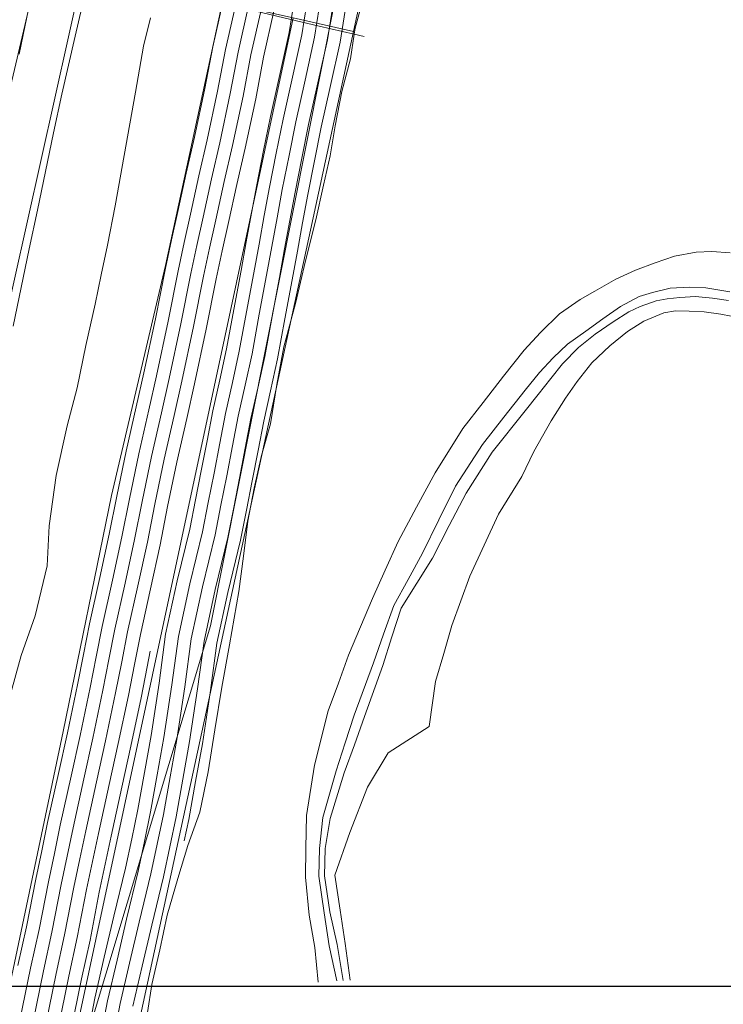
# Model space of a CAD drawing. Header units: metres. Extents: x 250001 to 257773, y 598992 to 609118.
# Tile 351 of 656: x 254942 to 255023, y 600998 to 601112. Entities that reach past the tile are written whole.
import ezdxf
from ezdxf.lldxf.tags import DXFTag

# ---------------------------------------------------------------- set-up
doc = ezdxf.new("R2010")
doc.units = ezdxf.units.M
for name, color, linetype, lineweight in [('B-WE-GR-GRAS-GV', 252, 'Continuous', 13), ('B-WE-GW-GRONDWERKLIJN_KRUIN-G', 252, 'Continuous', 18), ('B-WE-GW-GRONDWERKLIJN_TEEN-G', 90, 'Continuous', 18), ('B-WE-GW-WATERGANG_BODEM-G', 252, 'Continuous', 18), ('B-WE-GW-WATERGANG_INSTEEK-G', 90, 'Continuous', 18), ('B-WE-IE-TERREINAFSCHEIDING_KUNSTMATIG_HEKWERK-G', 252, 'IE-TERREINAFSCHEIDING-KUNSTMATIG', 18), ('B-WE-KG-GRENS_PERCEEL-G', 150, 'KG-PERCEEL', 18), ('B-WE-OG-WATER-GV', 252, 'Continuous', 18), ('B-WE-VH-KANTVERHARDING-G', 60, 'Continuous', 18), ('B-WE-VH-VERHARDING-G', 252, 'Continuous', 18), ('B-WE-VH-VERHARDING_HALFVERHARDING-GV', 252, 'Continuous', 18), ('B-WE-VH-VERHARDING_OPEN-GV', 252, 'Continuous', 18), ('N-WE-VH-VERHARDING_HALFVERHARDING-A', 252, 'Continuous', 18), ('X-XX-AL-REFERENTIE-G', 7, 'Continuous', 18), ('X-XX-AL-TEKENBLAD_DEELKADER-G', 7, 'Continuous', 15)]:
    doc.layers.add(name, color=color, linetype=linetype, lineweight=lineweight)
doc.layers.add('HULPLIJN', color=220, linetype='Continuous', plot=False)
doc.styles.get("Standard").update_dxf_attribs({"font": 'NLCS-ISO.ttf'})
doc.linetypes.add('IE-TERREINAFSCHEIDING-KUNSTMATIG', pattern='A,4,[82,NLCS.shx,S=0.75,R=90,X=0,Y=0],4,-2', length=10)
tags = doc.linetypes.add('KG-PERCEEL', pattern='A,5.5,-2,["P",Standard,S=1.8,R=0,X=-0.5,Y=-0.9],-2,5.5,-2,[5,NLCS.SHX,S=0.75,R=0,X=0,Y=0],-2', length=19).pattern_tags.tags
tags[6] = DXFTag(74, 10)

# ---------------------------------------------------------------- blocks, each defined once
blk = doc.blocks.new('BS2021-132-Xref-KAD-20210617')
at = {"layer": 'B-WE-KG-GRENS_PERCEEL-G', "flags": 128}
blk.add_lwpolyline([(254907.422, 600750.902), (254912, 600815), (254918, 600889), (254964, 601042), (254999, 601218), (255017, 601294), (255020, 601325), (255015, 601354), (255000, 601414), (254968, 601478), (254940, 601559), (254919, 601592), (254834, 601658), (254818, 601666), (254801, 601670), (254760, 601673), (254708, 601664), (254681, 601664), (254664, 601673), (254661.278, 601676.5)], dxfattribs=at)
blk = doc.blocks.new('BS2021-132-Xref-inmeting-2d-20210906')
at = {"layer": 'B-WE-GW-GRONDWERKLIJN_KRUIN-G'}
for points in [[(254940.77, 601033.66), (254942.09, 601038.57), (254943.72, 601043.17), (254945.11, 601048.96), (254945.34, 601053.56), (254946.17, 601059.41), (254947.44, 601065.14), (254948.6, 601069.54), (254949.6, 601074.44), (254950.65, 601079.23), (254951.37, 601082.63), (254952.09, 601086.04), (254952.97, 601090.61), (254954.03, 601096.42), (254954.67, 601100.09), (254955.31, 601103.76), (254956.24, 601109.07), (254957.07, 601112.34)], [(254943.27, 601114.87), (254942.57, 601111.51), (254941.88, 601108.15)]]:
    blk.add_lwpolyline(points, dxfattribs=at)
at = {"layer": 'B-WE-GW-GRONDWERKLIJN_TEEN-G'}
blk.add_lwpolyline([(254941.17, 601076.67), (254942.11, 601081.15), (254943.05, 601085.62), (254943.98, 601090.1), (254944.92, 601094.58), (254945.86, 601099.05), (254946.8, 601103.53), (254947.57, 601106.88), (254948.34, 601110.22), (254949.11, 601113.57)], dxfattribs=at)
at = {"layer": 'B-WE-GW-WATERGANG_BODEM-G'}
for points in [[(254978.61, 601000.91), (254977.73, 601004.99), (254977.13, 601008.8), (254976.53, 601013.04), (254976.59, 601016.24), (254976.98, 601019.82), (254978.51, 601025.24), (254979.56, 601028.46), (254980.61, 601031.68), (254982.86, 601037.73), (254984.02, 601041.04), (254985.18, 601044.34), (254986.84, 601047.37), (254988.5, 601050.4), (254990.4, 601054.28), (254992.31, 601058.17), (254995.46, 601062.99), (254997.93, 601066.14), (255000.39, 601069.28), (255002.02, 601071.3), (255003.6, 601073.03), (255005.28, 601074.6), (255007.4, 601076.11), (255009.37, 601077.51), (255011.39, 601078.94), (255013.58, 601080.13), (255015.09, 601080.57), (255017.14, 601081.06), (255019.38, 601081.19), (255021.28, 601081.11), (255024.04, 601080.65)], [(255023.89, 601079.66), (255022.04, 601079.93), (255020.07, 601080.1), (255018.27, 601080), (255016.79, 601079.83), (255015.51, 601079.61), (255013.68, 601078.97), (255012.35, 601078.33), (255010.55, 601077.19), (255008.46, 601075.76), (255006.56, 601074.21), (255004.71, 601072.31), (255003.35, 601070.64), (255001.9, 601068.79), (255000.37, 601066.89), (254996.57, 601062.1), (254993.55, 601057.36), (254991.6, 601053.6), (254989.65, 601049.84), (254987.85, 601046.94), (254986.06, 601044.05), (254984.98, 601040.73), (254983.91, 601037.41), (254981.8, 601031.5), (254980.63, 601028.24), (254979.47, 601024.99), (254977.85, 601019.72), (254977.24, 601016.23), (254977.18, 601013.08), (254977.8, 601008.91), (254978.63, 601005.11), (254979.33, 601000.96)]]:
    blk.add_lwpolyline(points, dxfattribs=at)
at = {"layer": 'B-WE-GW-WATERGANG_INSTEEK-G'}
for points in [[(254976.44, 601000.77), (254976.06, 601004.77), (254975.4, 601008.53), (254974.98, 601012.93), (254975.04, 601016.27), (254975.11, 601020.06), (254976.02, 601025.89), (254977.59, 601032.15), (254978.78, 601035.38), (254979.97, 601038.61), (254981.35, 601041.89), (254982.74, 601045.18), (254984.21, 601048.46), (254985.68, 601051.75), (254987.82, 601055.73), (254989.96, 601059.71), (254993.17, 601064.82), (254995.53, 601067.85), (254997.89, 601070.88), (255000.25, 601073.91), (255002.15, 601075.96), (255004.36, 601078.11), (255006.76, 601079.78), (255008.43, 601080.72), (255010.87, 601082.1), (255013.14, 601083.14), (255015.43, 601084), (255017.63, 601084.79), (255020.17, 601085.23), (255021.97, 601085.3), (255024.09, 601085.16)], [(254980.14, 601001.01), (254979.56, 601005.23), (254978.99, 601009.09), (254978.36, 601013.16), (254980.11, 601018.09), (254982.14, 601023.34), (254984.54, 601027.3), (254989.29, 601030.34), (254990.02, 601035.55), (254990.96, 601038.8), (254991.91, 601042.05), (254993.99, 601047.76), (254995.65, 601051.34), (254997.3, 601054.91), (254999.99, 601059.28), (255001.38, 601062.17), (255003.38, 601065.71), (255005.06, 601068.33), (255006.4, 601070.26), (255008.09, 601072.43), (255010.16, 601074.42), (255012.22, 601076.06), (255014.12, 601077.26), (255016.43, 601078.24), (255017.76, 601078.44), (255019.36, 601078.42), (255021.08, 601078.32), (255022.99, 601078.07), (255024.19, 601077.84)]]:
    blk.add_lwpolyline(points, dxfattribs=at)
at = {"layer": 'B-WE-IE-TERREINAFSCHEIDING_KUNSTMATIG_HEKWERK-G'}
blk.add_lwpolyline([(254929.86, 601122.21), (254931.06, 601121.91), (254933.37, 601121.4), (254938.49, 601120.28), (254941.03, 601119.72), (254942.57, 601119.38), (254943.57, 601119.16), (254944.12, 601119.02), (254948.7, 601117.81), (254950.03, 601117.52), (254953.19, 601116.81), (254953.19, 601116.56), (254957.1, 601115.69), (254957.12, 601115.98), (254957.92, 601115.76), (254958.18, 601115.69), (254961.31, 601114.98), (254964.91, 601114.07), (254965.38, 601113.97), (254968.42, 601113.31), (254972.48, 601112.36), (254976.55, 601111.4), (254980.62, 601110.45), (254981.76, 601110.18)], dxfattribs=at)
at = {"layer": 'B-WE-VH-KANTVERHARDING-G'}
for points in [[(254956.7, 600997.26), (254957.23, 601000.5), (254958.15, 601004.52), (254958.99, 601008.52), (254960.21, 601012.75), (254961.37, 601016.57), (254962.75, 601020.43), (254963.74, 601025.12), (254964.49, 601029.97), (254965.3, 601034.9), (254966.21, 601039.81), (254967.29, 601045.99), (254967.81, 601050.05), (254968.32, 601054.1), (254969.06, 601057.95), (254969.89, 601061.7), (254970.93, 601065.39), (254971.65, 601069.91), (254972.47, 601074.28), (254973.82, 601079.3), (254974.99, 601084.24), (254976.16, 601089), (254977.06, 601093.01), (254977.84, 601096.4), (254978.42, 601099.87), (254979.17, 601103.85), (254980.18, 601107.61), (254980.62, 601110.45), (254980.73, 601111.15), (254981.8, 601115.16)], [(254941.74, 601002.71), (254942.72, 601007.16), (254943.79, 601012.67), (254944.48, 601015.95), (254945.17, 601019.24), (254946.42, 601024.93), (254947.45, 601029.64), (254948.62, 601035.16), (254949.32, 601038.69), (254950.01, 601042.23), (254951.21, 601047.59), (254952.29, 601052.6), (254953.16, 601057), (254954.25, 601062.23), (254955.42, 601067.33), (254956.3, 601071.27), (254957.64, 601077.54), (254958.79, 601083.39), (254959.5, 601086.67), (254960.22, 601089.94), (254961.19, 601094.38), (254962.13, 601098.55), (254963.35, 601104.18), (254964.25, 601109.01), (254965.38, 601113.97)]]:
    blk.add_lwpolyline(points, dxfattribs=at)
at = {"layer": 'B-WE-VH-VERHARDING-G'}
for points in [[(254975.38, 601115.52), (254974.56, 601110.39), (254973.48, 601105.48), (254972.4, 601100.64), (254971.61, 601096.7), (254970.83, 601092.76), (254970.22, 601089.47), (254969.61, 601086.16), (254969.01, 601082.86), (254968.17, 601078.33), (254967.33, 601073.78), (254966.53, 601070.16), (254965.74, 601066.59), (254965.08, 601063.13), (254964.41, 601059.65), (254963.73, 601056.27), (254963.06, 601052.87), (254961.62, 601046.87), (254960.29, 601040.76), (254959.53, 601035.16), (254958.62, 601029.09), (254957.85, 601024.78), (254957.08, 601020.47), (254956.35, 601017.05), (254955.63, 601013.63), (254954.29, 601008.05), (254953.19, 601003.32), (254952.09, 600998.61), (254950.93, 600992.54)], [(254973.9, 601115.8), (254973.09, 601110.67), (254972.01, 601105.81), (254970.93, 601100.95), (254970.14, 601096.99), (254969.35, 601093.04), (254968.75, 601089.74), (254968.14, 601086.43), (254967.53, 601083.13), (254966.69, 601078.6), (254965.86, 601074.07), (254965.07, 601070.48), (254964.28, 601066.89), (254963.6, 601063.42), (254962.93, 601059.94), (254962.26, 601056.57), (254961.59, 601053.19), (254960.16, 601047.2), (254958.81, 601041.02), (254958.05, 601035.37), (254957.14, 601029.33), (254956.37, 601025.05), (254955.6, 601020.76), (254954.89, 601017.36), (254954.17, 601013.96), (254952.83, 601008.4), (254951.72, 601003.66), (254950.62, 600998.92), (254949.47, 600992.88)], [(254969.88, 601113.44), (254968.66, 601108.09), (254967.76, 601103.29), (254966.53, 601097.58), (254965.58, 601093.41), (254964.62, 601088.98), (254963.9, 601085.7), (254963.19, 601082.48), (254962.04, 601076.63), (254960.7, 601070.31), (254959.81, 601066.33), (254958.64, 601061.27), (254957.57, 601056.1), (254956.7, 601051.69), (254955.6, 601046.62), (254954.42, 601041.3), (254953.73, 601037.82), (254953.03, 601034.26), (254951.85, 601028.69), (254950.82, 601023.97), (254949.57, 601018.3), (254948.88, 601015.03), (254948.2, 601011.78), (254947.13, 601006.25), (254946.14, 601001.77), (254944.91, 600995.73)], [(254968.41, 601113.76), (254967.19, 601108.4), (254966.29, 601103.59), (254965.06, 601097.9), (254964.12, 601093.73), (254963.15, 601089.3), (254962.43, 601086.02), (254961.72, 601082.78), (254960.57, 601076.94), (254959.23, 601070.63), (254958.34, 601066.66), (254957.18, 601061.59), (254956.1, 601056.4), (254955.23, 601051.99), (254954.14, 601046.94), (254952.95, 601041.61), (254952.26, 601038.11), (254951.56, 601034.56), (254950.38, 601029), (254949.35, 601024.29), (254948.1, 601018.61), (254947.41, 601015.34), (254946.73, 601012.08), (254945.66, 601006.55), (254944.67, 601002.08), (254943.44, 600996.04)], [(254966.95, 601114.09), (254965.72, 601108.7), (254964.82, 601103.88), (254963.6, 601098.23), (254962.65, 601094.06), (254961.69, 601089.62), (254960.97, 601086.35), (254960.25, 601083.09), (254959.1, 601077.24), (254957.77, 601070.95), (254956.88, 601067), (254955.71, 601061.91), (254954.63, 601056.7), (254953.76, 601052.3), (254952.67, 601047.27), (254951.48, 601041.92), (254950.79, 601038.4), (254950.09, 601034.86), (254948.91, 601029.32), (254947.88, 601024.61), (254946.63, 601018.93), (254945.95, 601015.65), (254945.26, 601012.37), (254944.19, 601006.86), (254943.2, 601002.39), (254941.97, 600996.36)], [(254976.85, 601115.25), (254976.04, 601110.11), (254974.94, 601105.16), (254973.87, 601100.33), (254973.08, 601096.41), (254972.3, 601092.48), (254971.7, 601089.2), (254971.09, 601085.89), (254970.48, 601082.58), (254969.64, 601078.05), (254968.8, 601073.48), (254968, 601069.84), (254967.21, 601066.28), (254966.55, 601062.85), (254965.88, 601059.37), (254965.21, 601055.98), (254964.52, 601052.55), (254963.08, 601046.53), (254961.77, 601040.5), (254961.02, 601034.94), (254960.1, 601028.85), (254959.32, 601024.52), (254958.55, 601020.19), (254957.82, 601016.74), (254957.09, 601013.3), (254955.75, 601007.71), (254954.65, 601002.98), (254953.56, 600998.3), (254952.4, 600992.19)], [(254978.33, 601114.98), (254977.51, 601109.83), (254976.4, 601104.83), (254975.34, 601100.02), (254974.56, 601096.11), (254973.77, 601092.2), (254973.17, 601088.92), (254972.57, 601085.62), (254971.96, 601082.31), (254971.12, 601077.78), (254970.27, 601073.18), (254969.46, 601069.51), (254968.68, 601065.98), (254968.02, 601062.56), (254967.35, 601059.08), (254966.68, 601055.69), (254965.99, 601052.22), (254964.54, 601046.2), (254963.25, 601040.24), (254962.5, 601034.73), (254961.58, 601028.6), (254960.8, 601024.25), (254960.02, 601019.9), (254959.29, 601016.43), (254958.56, 601012.96), (254957.21, 601007.36), (254956.11, 601002.64), (254955.03, 600997.99)], [(254971.34, 601113.12), (254970.13, 601107.79), (254969.23, 601102.99), (254967.99, 601097.26), (254967.05, 601093.08), (254966.08, 601088.66), (254965.36, 601085.38), (254964.66, 601082.17), (254963.51, 601076.33), (254962.16, 601069.99), (254961.27, 601066), (254960.11, 601060.95), (254959.04, 601055.81), (254958.17, 601051.39), (254957.07, 601046.3), (254955.89, 601040.99), (254955.2, 601037.53), (254954.5, 601033.96), (254953.31, 601028.37), (254952.28, 601023.65), (254951.03, 601017.98), (254950.35, 601014.73), (254949.67, 601011.48), (254948.6, 601005.94), (254947.61, 601001.46), (254946.37, 600995.42)], [(254979.81, 601114.71), (254978.99, 601109.55), (254977.87, 601104.51), (254976.8, 601099.71), (254976.03, 601095.82), (254975.25, 601091.91), (254974.65, 601088.65), (254974.04, 601085.35), (254973.43, 601082.04), (254972.59, 601077.51), (254971.74, 601072.88), (254970.93, 601069.19), (254970.15, 601065.67), (254969.5, 601062.28), (254968.82, 601058.79), (254968.15, 601055.4), (254967.45, 601051.9), (254966.01, 601045.86), (254964.73, 601039.98), (254963.99, 601034.52), (254963.06, 601028.36), (254962.28, 601023.99), (254961.49, 601019.61), (254960.97, 601017.11)], [(254957.04, 601039.08), (254956.67, 601037.24), (254955.97, 601033.66), (254954.78, 601028.06), (254953.75, 601023.32), (254952.5, 601017.67), (254951.82, 601014.42), (254951.14, 601011.19), (254950.07, 601005.64), (254949.07, 601001.15), (254947.84, 600995.11), (254946.56, 600989.29), (254945.41, 600983.99), (254945.4, 600983.97)]]:
    blk.add_lwpolyline(points, dxfattribs=at)
blk = doc.blocks.new('BS2021-132-Xref-BGT-GRIJS-20210617-aangepast')
at = {"layer": 'B-WE-GR-GRAS-GV', "flags": 128}
blk.add_lwpolyline([(254894.29, 600898.348), (254898.811, 600908.225), (254906.112, 600942.895), (254916.983, 600994.193), (254924.832, 601031.763), (254932.794, 601067.265), (254940.137, 601101.296), (254944.134, 601118.419)], dxfattribs=at)
for points in [[(254934.897, 601053.385), (254949.169, 601117.292), (254944.134, 601118.419), (254940.137, 601101.296), (254932.794, 601067.265), (254924.832, 601031.763), (254916.983, 600994.193), (254906.112, 600942.895), (254898.811, 600908.225), (254901.022, 600913.056), (254904.083, 600911.655), (254906.482, 600921.422), (254908.812, 600929.986), (254919.795, 600981.23)], [(254965.284, 601113.685), (254949.169, 601117.292), (254934.897, 601053.385), (254919.795, 600981.23), (254908.812, 600929.986), (254906.482, 600921.422), (254904.083, 600911.655), (254898.523, 600883.56), (254892.603, 600855.785), (254891.097, 600845.539), (254888.367, 600831.489), (254884.764, 600808.209), (254880.998, 600778.666), (254879.745, 600767.366), (254883.359, 600766.965), (254888.043, 600766.446), (254895.445, 600765.624), (254896.123, 600772.212), (254900.033, 600800.222), (254908.024, 600843.964), (254923.755, 600919.584), (254946.949, 601029.791), (254952.565, 601057.086), (254958.784, 601083.716)]]:
    blk.add_lwpolyline(points, close=True, dxfattribs=at)
at = {"layer": 'B-WE-OG-WATER-GV', "flags": 128}
blk.add_lwpolyline([(254989.148, 601150.539), (254980.546, 601110.781), (254947.2, 600956.652), (254914.197, 600798.194)], dxfattribs=at)
at = {"layer": 'B-WE-VH-VERHARDING_HALFVERHARDING-GV', "flags": 128}
blk.add_lwpolyline([(254973.568, 601112.343), (254980.546, 601110.781), (254989.148, 601150.539)], dxfattribs=at)
blk.add_lwpolyline([(254980.546, 601110.781), (254973.568, 601112.343), (254941.044, 600960.29), (254908.041, 600801.832), (254905.099, 600783.249), (254903.07, 600764.544), (254901.96, 600745.762), (254901.771, 600726.948), (254902.505, 600708.148), (254909.883, 600624.083), (254916.417, 600624.547), (254914.194, 600647.339), (254911.566, 600675.847), (254909.28, 600696.2), (254908.082, 600716.645), (254907.976, 600737.126), (254908.962, 600757.583), (254911.038, 600777.958), (254914.197, 600798.194), (254947.2, 600956.652)], close=True, dxfattribs=at)
at = {"layer": 'B-WE-VH-VERHARDING_OPEN-GV', "flags": 128}
blk.add_lwpolyline([(254908.041, 600801.832), (254941.044, 600960.29), (254973.568, 601112.343), (254965.39, 601114.173), (254965.284, 601113.685), (254958.784, 601083.716), (254952.565, 601057.086), (254946.949, 601029.791), (254923.755, 600919.584), (254908.024, 600843.964)], dxfattribs=at)

msp = doc.modelspace()

# ---------------------------------------------------------------- hatches: boundary and pattern name
at = {"layer": 'N-WE-VH-VERHARDING_HALFVERHARDING-A'}
h = msp.add_hatch(dxfattribs=at)
h.set_pattern_fill('AVH-HALFVERHARDING-SO', color=256, pattern_type=2)
h.set_pattern_definition([(50, (254847.808, 601253.6878), (3.5863, -0.31376), [0.375, -4.125]), (355, (254847.808, 601253.688), (-0.693757, 3.76096), [0.3, -3.3]), (100.4514, (254848.107, 601253.6617), (2.892547, 3.4472), [0.3187, -3.50571]), (46.1842, (254847.808, 601254.688), (5.336205, -0.827595), [0.5625, -6.1875]), (96.6356, (254848.253, 601254.619), (4.67331, 4.87059), [0.47805, -5.25856]), (351.1842, (254847.808, 601254.688), (4.67331, 4.87059), [0.45, -4.95]), (21, (254848.308, 601254.4378), (2.984535, -2.013094), [0.375, -4.125]), (326, (254848.308, 601254.438), (1.216577, 3.62575), [0.3, -3.3]), (71.4514, (254848.557, 601254.27), (4.201113, 1.61265), [0.3187, -3.50571]), (37.5, (254847.8081, 601253.6878), (0.060799, 1.664469), [0, -3.26, 0, -3.35, 0, -3.3125]), (7.5, (254847.8081, 601253.6878), (1.315348, 1.972059), [0, -1.91, 0, -3.185, 0, -1.2625]), (327.5, (254846.6931, 601253.6878), (2.669112, -0.112774), [0, -1.25, 0, -3.9, 0, -5.175]), (317.5, (254846.193, 601253.6878), (2.91593, 0.500525), [0, -1.625, 0, -2.59, 0, -3.675])])
edge = h.paths.add_edge_path()
edge.add_line((254940.453, 601403.428), (254953.354, 601350.437))
edge.add_line((254953.354, 601350.437), (254909.724, 601236.445))
edge.add_line((254909.724, 601236.445), (254860.942, 601247.384))
edge.add_line((254860.942, 601247.384), (254858.098, 601234.699))
edge.add_line((254858.098, 601234.699), (254835.655, 601239.732))
edge.add_line((254835.655, 601239.732), (254832.373, 601225.095))
edge.add_line((254832.373, 601225.095), (254827.997, 601205.58))
edge.add_line((254827.997, 601205.58), (254825.07, 601206.236))
edge.add_line((254825.07, 601206.236), (254814.998, 601161.32))
edge.add_arc((254839.392, 601155.85), 25, 167.36094, 205.65948)
edge.add_line((254816.857, 601145.024), (254830.669, 601116.272))
edge.add_arc((254853.204, 601127.098), 25, 205.65948, 227.89878)
edge.add_line((254836.443, 601108.549), (254908.727, 601043.233))
edge.add_line((254908.727, 601043.233), (254908.681, 601043.024))
edge.add_line((254908.681, 601043.024), (254907.645, 601038.26))
edge.add_line((254907.645, 601038.26), (254907.388, 601037.1))
edge.add_line((254907.388, 601037.1), (254905.454, 601042.146))
edge.add_line((254905.454, 601042.146), (254833.994, 601106.718))
edge.add_arc((254850.755, 601125.267), 25, 205.65948, 227.89878, ccw=False)
edge.add_line((254828.221, 601114.442), (254813.003, 601146.119))
edge.add_arc((254835.538, 601156.944), 25, 167.36094, 205.65948, ccw=False)
edge.add_line((254811.144, 601162.414), (254823.355, 601216.869))
edge.add_arc((254798.96, 601222.339), 25, 347.36094, 437.36094)
edge.add_line((254804.431, 601246.734), (254797.6, 601248.265))
edge.add_line((254797.6, 601248.265), (254798.913, 601254.12))
edge.add_line((254798.913, 601254.12), (254820.38, 601249.306))
edge.add_arc((254822.568, 601259.064), 10, 257.36094, 347.36094)
edge.add_line((254832.326, 601256.876), (254837.577, 601280.294))
edge.add_line((254837.577, 601280.294), (254866.85, 601273.73))
edge.add_line((254866.85, 601273.73), (254862.036, 601252.263))
edge.add_line((254862.036, 601252.263), (254885.508, 601247))
edge.add_arc((254890.978, 601271.394), 25, 257.36094, 339.05591)
edge.add_line((254914.326, 601262.457), (254945.341, 601343.491))
edge.add_arc((254921.993, 601352.427), 25, 339.05591, 373.68306)
edge.add_line((254946.283, 601358.341), (254935.724, 601401.715))
edge.add_line((254935.724, 601401.715), (254940.453, 601403.428))

# ---------------------------------------------------------------- linework, layer by layer
at = {"layer": 'HULPLIJN', "elevation": -7055.85, "flags": 128}
msp.add_lwpolyline([(254729.608, 601511.976), (255125.108, 601511.976), (255125.108, 601032.476), (255035.108, 601032.476), (255035.108, 601000.275), (254729.608, 601000.275)], close=True, dxfattribs=at)
at = {"layer": 'X-XX-AL-TEKENBLAD_DEELKADER-G', "flags": 128}
msp.add_lwpolyline([(254729.608, 601511.976), (255125.108, 601511.976), (255125.108, 601000.275), (254729.608, 601000.275)], close=True, dxfattribs=at)

# ---------------------------------------------------------------- block references
at = {"layer": 'X-XX-AL-REFERENTIE-G'}
for name in ['BS2021-132-Xref-BGT-GRIJS-20210617-aangepast', 'BS2021-132-Xref-KAD-20210617', 'BS2021-132-Xref-inmeting-2d-20210906']:
    msp.add_blockref(name, (0, 0), dxfattribs=at)

doc.saveas('drawing.dxf')
